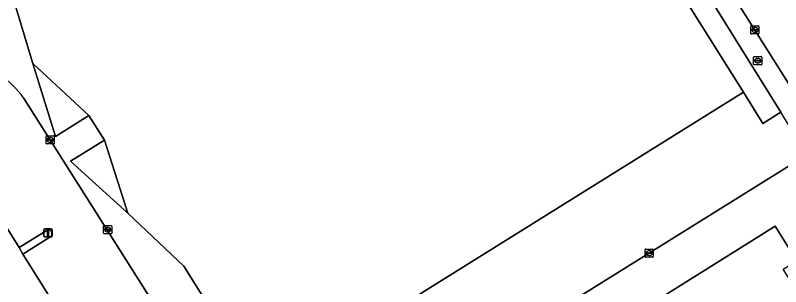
# Model space of a CAD drawing. Extents: x 158455 to 159797, y 387218 to 388672.
# Drawn here: x 158510.1 to 158603.3, y 387779.3 to 387812.4 of the extents above; entities that cross this region are included whole.
import ezdxf

# ---------------------------------------------------------------- set-up
doc = ezdxf.new("R2010")
doc.units = 0
for name, color, linetype in [('IMGEO_Berm_groen', 7, 'Continuous'), ('IMGEO_Brandkraan', 7, 'Continuous'), ('IMGEO_Erf', 7, 'Continuous'), ('IMGEO_Groenvoorziening', 7, 'Continuous'), ('IMGEO_Kolk', 7, 'Continuous'), ('IMGEO_Lichtmast', 7, 'Continuous'), ('IMGEO_Pand', 7, 'Continuous'), ('IMGEO_Pand_overbouw', 7, 'Continuous'), ('IMGEO_Rijbaan_lokaal_gesloten', 7, 'Continuous'), ('IMGEO_Rijbaan_lokaal_open', 7, 'Continuous'), ('IMGEO_Voetpad_open', 7, 'Continuous')]:
    doc.layers.add(name, color=color, linetype=linetype)

msp = doc.modelspace()

# ---------------------------------------------------------------- linework, layer by layer
at = {"layer": 'IMGEO_Berm_groen'}
msp.add_lwpolyline([(158526.8, 387758.122), (158519.107, 387770.428), (158518.605, 387771.196), (158513.011, 387780.144), (158511.027, 387783.319), (158510.564, 387784.118), (158502.966, 387796.221), (158502.484, 387797.039), (158500, 387801.036), (158494.925, 387809.202), (158494.382, 387809.941), (158486.771, 387822.384), (158490.072, 387824.441)], dxfattribs=at)
at = {"layer": 'IMGEO_Brandkraan'}
for p, q in [((158600.024, 387806.47), (158600.024, 387807.322)), ((158600.099, 387807.396), (158600.951, 387807.396)), ((158600.283, 387806.89), (158600.283, 387806.902)), ((158600.721, 387806.853), (158600.323, 387806.853)), ((158600.326, 387806.939), (158600.724, 387806.939)), ((158600.512, 387807.176), (158600.537, 387807.176)), ((158600.767, 387806.902), (158600.767, 387806.89)), ((158601.025, 387807.322), (158601.025, 387806.47)), ((158600.951, 387806.396), (158600.099, 387806.396)), ((158600.535, 387806.616), (158600.51, 387806.616))]:
    msp.add_line(p, q, dxfattribs=at)
for points in [[(158600.024, 387806.47), (158600.024, 387807.322)], [(158600.099, 387807.396), (158600.951, 387807.396)], [(158601.025, 387807.322), (158601.025, 387806.47)], [(158600.951, 387806.396), (158600.099, 387806.396)]]:
    msp.add_lwpolyline(points, dxfattribs=at)
for centre, radius, start, end in [((158600.101, 387807.32), 0.0765, 91.55205, 178.44795), ((158600.101, 387807.32), 0.0765, 91.55205, 178.44795), ((158600.323, 387806.899), 0.0403, 85.87752, 175.75265), ((158600.32, 387806.889), 0.0366, 178.93798, 274.71019), ((158600.724, 387806.896), 0.043, 264.86636, 352.45326), ((158600.728, 387806.901), 0.0386, 1.73085, 96.63898), ((158600.949, 387807.32), 0.0765, 1.55205, 88.44795), ((158600.949, 387807.32), 0.0765, 1.55205, 88.44795), ((158600.101, 387806.472), 0.0765, 181.55205, 268.44795), ((158600.101, 387806.472), 0.0765, 181.55205, 268.44795), ((158600.949, 387806.472), 0.0765, 271.55205, 358.44795), ((158600.949, 387806.472), 0.0765, 271.55205, 358.44795)]:
    msp.add_arc(centre, radius, start, end, dxfattribs=at)
for centre, major_axis, ratio, start_param, end_param in [((158600.511, 387806.896), (-0.387, 0.002), 0.722429, 4.712389, 7.853982), ((158600.536, 387806.896), (-0.39, 0.002), 0.717154, 1.570796, 4.712389)]:
    msp.add_ellipse(centre, major_axis=major_axis, ratio=ratio, start_param=start_param, end_param=end_param, dxfattribs=at)
at = {"layer": 'IMGEO_Erf'}
for points in [[(158603.345, 387800.635), (158593.735, 387816.05), (158591.008, 387815.497), (158598.774, 387803.062), (158601.158, 387799.246)], [(158512.249, 387806.568), (158514.999, 387797.649), (158519.071, 387800.209)], [(158520.945, 387797.209), (158516.838, 387794.655), (158523.788, 387788.298)]]:
    msp.add_lwpolyline(points, close=True, dxfattribs=at)
at = {"layer": 'IMGEO_Groenvoorziening'}
msp.add_lwpolyline([(158513.856, 387786.158), (158510.564, 387784.118), (158511.027, 387783.319), (158514.299, 387785.389)], dxfattribs=at)
msp.add_arc((158514.119, 387785.797), 0.446, 293.76932, 126.12083, dxfattribs=at)
at = {"layer": 'IMGEO_Kolk'}
for p, q in [((158599.674, 387810.226), (158599.674, 387811.078)), ((158599.749, 387811.152), (158600.601, 387811.152)), ((158599.933, 387810.646), (158599.933, 387810.658)), ((158600.371, 387810.609), (158599.973, 387810.609)), ((158599.976, 387810.695), (158600.374, 387810.695)), ((158600.162, 387810.932), (158600.187, 387810.932)), ((158600.417, 387810.658), (158600.417, 387810.646)), ((158600.675, 387811.078), (158600.675, 387810.226)), ((158600.601, 387810.152), (158599.749, 387810.152)), ((158600.185, 387810.372), (158600.16, 387810.372)), ((158513.84, 387796.81), (158513.84, 387797.662)), ((158513.915, 387797.736), (158514.767, 387797.736)), ((158514.328, 387797.516), (158514.353, 387797.516)), ((158514.841, 387797.662), (158514.841, 387796.81)), ((158514.767, 387796.736), (158513.915, 387796.736)), ((158514.099, 387797.23), (158514.099, 387797.242)), ((158514.537, 387797.193), (158514.139, 387797.193)), ((158514.142, 387797.279), (158514.54, 387797.279)), ((158514.351, 387796.956), (158514.326, 387796.956)), ((158514.583, 387797.242), (158514.583, 387797.23)), ((158520.847, 387785.864), (158520.847, 387786.716)), ((158520.922, 387786.79), (158521.774, 387786.79)), ((158521.149, 387786.333), (158521.547, 387786.333)), ((158521.335, 387786.57), (158521.36, 387786.57)), ((158521.848, 387786.716), (158521.848, 387785.864)), ((158521.774, 387785.79), (158520.922, 387785.79)), ((158521.106, 387786.284), (158521.106, 387786.296)), ((158521.544, 387786.247), (158521.146, 387786.247)), ((158521.358, 387786.01), (158521.333, 387786.01)), ((158521.59, 387786.296), (158521.59, 387786.284)), ((158586.802, 387783.005), (158586.802, 387783.857)), ((158586.877, 387783.931), (158587.729, 387783.931)), ((158587.29, 387783.711), (158587.315, 387783.711)), ((158587.803, 387783.857), (158587.803, 387783.005)), ((158587.729, 387782.931), (158586.877, 387782.931)), ((158587.061, 387783.425), (158587.061, 387783.437)), ((158587.499, 387783.388), (158587.101, 387783.388)), ((158587.104, 387783.474), (158587.502, 387783.474)), ((158587.313, 387783.151), (158587.288, 387783.151)), ((158587.545, 387783.437), (158587.545, 387783.425))]:
    msp.add_line(p, q, dxfattribs=at)
for points in [[(158599.674, 387810.226), (158599.674, 387811.078)], [(158599.749, 387811.152), (158600.601, 387811.152)], [(158600.675, 387811.078), (158600.675, 387810.226)], [(158600.601, 387810.152), (158599.749, 387810.152)], [(158513.84, 387796.81), (158513.84, 387797.662)], [(158513.915, 387797.736), (158514.767, 387797.736)], [(158514.841, 387797.662), (158514.841, 387796.81)], [(158514.767, 387796.736), (158513.915, 387796.736)], [(158520.847, 387785.864), (158520.847, 387786.716)], [(158520.922, 387786.79), (158521.774, 387786.79)], [(158521.848, 387786.716), (158521.848, 387785.864)], [(158521.774, 387785.79), (158520.922, 387785.79)], [(158586.802, 387783.005), (158586.802, 387783.857)], [(158586.877, 387783.931), (158587.729, 387783.931)], [(158587.803, 387783.857), (158587.803, 387783.005)], [(158587.729, 387782.931), (158586.877, 387782.931)]]:
    msp.add_lwpolyline(points, dxfattribs=at)
for centre, radius, start, end in [((158599.751, 387811.076), 0.0765, 91.55205, 178.44795), ((158599.751, 387811.076), 0.0765, 91.55205, 178.44795), ((158599.973, 387810.655), 0.0403, 85.87752, 175.75265), ((158599.97, 387810.645), 0.0366, 178.93798, 274.71019), ((158600.374, 387810.652), 0.043, 264.86636, 352.45326), ((158600.378, 387810.657), 0.0386, 1.73085, 96.63898), ((158600.599, 387811.076), 0.0765, 1.55205, 88.44795), ((158600.599, 387811.076), 0.0765, 1.55205, 88.44795), ((158599.751, 387810.228), 0.0765, 181.55205, 268.44795), ((158599.751, 387810.228), 0.0765, 181.55205, 268.44795), ((158600.599, 387810.228), 0.0765, 271.55205, 358.44795), ((158600.599, 387810.228), 0.0765, 271.55205, 358.44795), ((158513.917, 387797.66), 0.0765, 91.55205, 178.44795), ((158513.917, 387797.66), 0.0765, 91.55205, 178.44795), ((158514.765, 387797.66), 0.0765, 1.55205, 88.44795), ((158514.765, 387797.66), 0.0765, 1.55205, 88.44795), ((158513.917, 387796.812), 0.0765, 181.55205, 268.44795), ((158513.917, 387796.812), 0.0765, 181.55205, 268.44795), ((158514.139, 387797.239), 0.0403, 85.87752, 175.75265), ((158514.136, 387797.229), 0.0366, 178.93798, 274.71019), ((158514.54, 387797.236), 0.043, 264.86636, 352.45326), ((158514.544, 387797.241), 0.0386, 1.73085, 96.63898), ((158514.765, 387796.812), 0.0765, 271.55205, 358.44795), ((158514.765, 387796.812), 0.0765, 271.55205, 358.44795), ((158520.924, 387786.714), 0.0765, 91.55205, 178.44795), ((158520.924, 387786.714), 0.0765, 91.55205, 178.44795), ((158521.146, 387786.293), 0.0403, 85.87752, 175.75265), ((158521.551, 387786.295), 0.0386, 1.73085, 96.63898), ((158521.772, 387786.714), 0.0765, 1.55205, 88.44795), ((158521.772, 387786.714), 0.0765, 1.55205, 88.44795), ((158520.924, 387785.866), 0.0765, 181.55205, 268.44795), ((158520.924, 387785.866), 0.0765, 181.55205, 268.44795), ((158521.143, 387786.283), 0.0366, 178.93798, 274.71019), ((158521.547, 387786.29), 0.043, 264.86636, 352.45326), ((158521.772, 387785.866), 0.0765, 271.55205, 358.44795), ((158521.772, 387785.866), 0.0765, 271.55205, 358.44795), ((158586.879, 387783.855), 0.0765, 91.55205, 178.44795), ((158586.879, 387783.855), 0.0765, 91.55205, 178.44795), ((158587.727, 387783.855), 0.0765, 1.55205, 88.44795), ((158587.727, 387783.855), 0.0765, 1.55205, 88.44795), ((158586.879, 387783.007), 0.0765, 181.55205, 268.44795), ((158586.879, 387783.007), 0.0765, 181.55205, 268.44795), ((158587.101, 387783.434), 0.0403, 85.87752, 175.75265), ((158587.098, 387783.424), 0.0366, 178.93798, 274.71019), ((158587.502, 387783.431), 0.043, 264.86636, 352.45326), ((158587.506, 387783.436), 0.0386, 1.73085, 96.63898), ((158587.727, 387783.007), 0.0765, 271.55205, 358.44795), ((158587.727, 387783.007), 0.0765, 271.55205, 358.44795)]:
    msp.add_arc(centre, radius, start, end, dxfattribs=at)
for centre, major_axis, ratio, start_param, end_param in [((158600.161, 387810.652), (-0.387, 0.002), 0.722429, 4.712389, 7.853982), ((158600.186, 387810.652), (-0.39, 0.002), 0.717154, 1.570796, 4.712389), ((158514.327, 387797.236), (-0.387, 0.002), 0.722429, 4.712389, 7.853982), ((158514.352, 387797.236), (-0.39, 0.002), 0.717154, 1.570796, 4.712389), ((158521.334, 387786.29), (-0.387, 0.002), 0.722429, 4.712389, 7.853982), ((158521.359, 387786.29), (-0.39, 0.002), 0.717154, 1.570796, 4.712389), ((158587.289, 387783.431), (-0.387, 0.002), 0.722429, 4.712389, 7.853982), ((158587.314, 387783.431), (-0.39, 0.002), 0.717154, 1.570796, 4.712389)]:
    msp.add_ellipse(centre, major_axis=major_axis, ratio=ratio, start_param=start_param, end_param=end_param, dxfattribs=at)
at = {"layer": 'IMGEO_Lichtmast'}
for p, q in [((158513.686, 387786.401), (158514.476, 387786.401)), ((158514.476, 387786.401), (158513.686, 387786.401)), ((158513.586, 387785.501), (158513.586, 387786.301)), ((158513.586, 387786.301), (158513.586, 387785.501)), ((158514.476, 387785.401), (158513.686, 387785.401)), ((158513.686, 387785.401), (158514.476, 387785.401)), ((158514.576, 387786.301), (158514.576, 387785.501)), ((158514.576, 387785.501), (158514.576, 387786.301))]:
    msp.add_line(p, q, dxfattribs=at)
msp.add_lwpolyline([(158514.006, 387786.276), (158514.156, 387786.276), (158514.156, 387785.526), (158514.006, 387785.526), (158514.006, 387786.276)], dxfattribs=at)
for centre, start, end in [((158513.686, 387786.301), 90, 180), ((158513.686, 387786.301), 90, 180), ((158514.476, 387786.301), 0, 90), ((158514.476, 387786.301), 360, 90), ((158513.686, 387785.501), 180, 270), ((158513.686, 387785.501), 180, 270), ((158514.476, 387785.501), 270, 0), ((158514.476, 387785.501), 270, 0)]:
    msp.add_arc(centre, 0.1, start, end, dxfattribs=at)
at = {"layer": 'IMGEO_Pand'}
for points in [[(158590.88, 387815.701), (158566.375, 387854.935), (158566.298, 387855.058), (158558.463, 387867.603), (158533.202, 387851.826), (158531.124, 387850.528), (158499.908, 387831.032), (158500, 387830.885), (158507.802, 387818.394), (158509.51, 387815.659), (158509.563, 387815.483), (158512.249, 387806.568), (158519.071, 387800.209), (158520.945, 387797.209), (158523.788, 387788.298), (158530.633, 387781.857), (158540.227, 387766.495), (158543.85, 387768.758), (158598.774, 387803.062), (158591.008, 387815.497)], [(158585.81, 387757.993), (158609.16, 387772.65), (158603.633, 387781.456), (158605.28, 387782.489), (158602.63, 387786.71), (158577.633, 387771.021)]]:
    msp.add_lwpolyline(points, close=True, dxfattribs=at)
at = {"layer": 'IMGEO_Pand_overbouw'}
for points in [[(158519.071, 387800.209), (158512.249, 387806.568), (158514.999, 387797.649)], [(158520.945, 387797.209), (158516.838, 387794.655), (158523.788, 387788.298)]]:
    msp.add_lwpolyline(points, close=True, dxfattribs=at)
at = {"layer": 'IMGEO_Rijbaan_lokaal_gesloten'}
msp.add_lwpolyline([(158605.499, 387817.171), (158604.42, 387818.868), (158572.292, 387870.261), (158565.627, 387866.095), (158568.82, 387860.901), (158597.915, 387814.224), (158604.563, 387803.663), (158612.487, 387790.962), (158613.13, 387789.962), (158651.556, 387728.566), (158658.086, 387733.37), (158619.975, 387794.084)], dxfattribs=at)
at = {"layer": 'IMGEO_Rijbaan_lokaal_open'}
for points in [[(158535.793, 387763.265), (158528.078, 387776.112), (158527.598, 387776.252), (158511.112, 387802.36)], [(158530.906, 387760.014), (158536.155, 387751.508), (158606.512, 387795.408), (158603.345, 387800.635), (158601.158, 387799.246), (158598.774, 387803.062), (158543.85, 387768.758), (158546.124, 387765.163)], [(158506.278, 387798.32), (158502.966, 387796.221), (158510.564, 387784.118), (158513.856, 387786.158)], [(158606.512, 387795.408), (158536.155, 387751.508), (158536.521, 387750.934), (158533.201, 387748.867), (158571.712, 387687.537), (158600.856, 387641.123)], [(158577.633, 387771.021), (158602.63, 387786.71), (158605.28, 387782.489)], [(158514.299, 387785.389), (158511.027, 387783.319), (158513.011, 387780.144), (158518.605, 387771.196), (158521.938, 387773.315)]]:
    msp.add_lwpolyline(points, dxfattribs=at)
for centre, radius, start, end in [((158500.963, 387794.931), 12.578, 36.20293, 54.40789), ((158514.119, 387785.797), 0.446, 293.76932, 126.12083)]:
    msp.add_arc(centre, radius, start, end, dxfattribs=at)
at = {"layer": 'IMGEO_Voetpad_open'}
for points in [[(158546.124, 387765.163), (158543.85, 387768.758), (158540.227, 387766.495), (158530.633, 387781.857), (158523.788, 387788.298), (158516.838, 387794.655), (158520.945, 387797.209), (158519.071, 387800.209), (158514.999, 387797.649), (158512.249, 387806.568), (158509.563, 387815.483), (158505.971, 387813.214), (158505.02, 387812.426)], [(158595.353, 387815.914), (158593.735, 387816.05), (158603.345, 387800.635)], [(158604.563, 387803.663), (158597.915, 387814.224)], [(158511.112, 387802.36), (158527.598, 387776.252), (158528.078, 387776.112), (158531.607, 387778.39), (158539.315, 387765.946), (158536.024, 387763.869)]]:
    msp.add_lwpolyline(points, dxfattribs=at)
msp.add_arc((158500.963, 387794.931), 12.578, 36.20293, 54.40789, dxfattribs=at)

doc.saveas('drawing.dxf')
